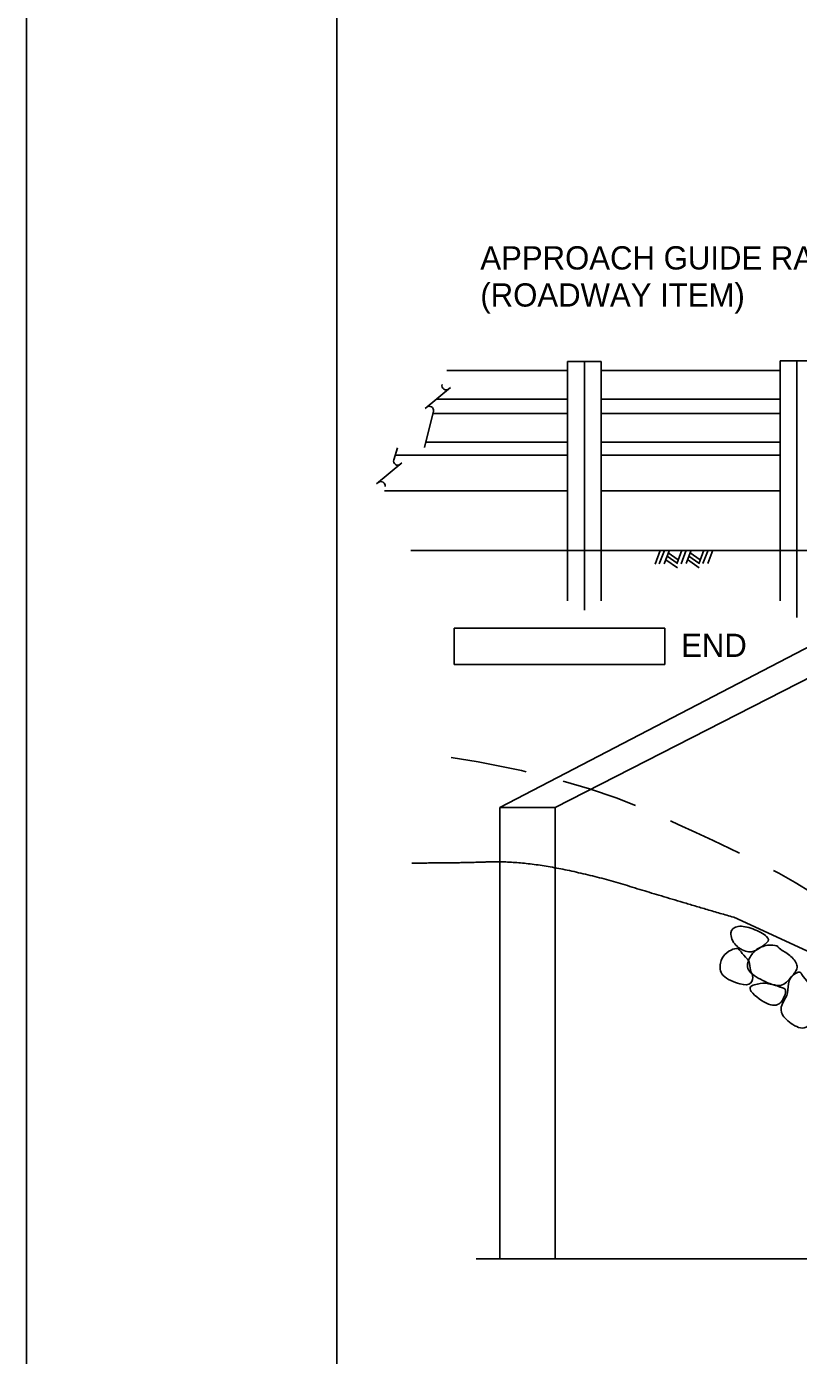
# Model space of a CAD drawing. Extents: x 638175 to 640495, y 294277 to 298435.
# Drawn here: x 638435.5 to 638535, y 296790.9 to 296962.4 of the extents above; entities that cross this region are included whole.
import ezdxf

# ---------------------------------------------------------------- set-up
doc = ezdxf.new("R2010")
doc.units = 0
for name, color, linetype in [('2', 7, 'Continuous'), ('3', 7, 'Continuous'), ('4', 7, 'Continuous'), ('8', 7, 'Continuous'), ('PLT-BNDY', 7, 'Continuous')]:
    doc.layers.add(name, color=color, linetype=linetype)

msp = doc.modelspace()

# ---------------------------------------------------------------- linework, layer by layer
at = {"layer": '2'}
for p, q in [((638475.46, 296668.46), (638475.46, 297232.46)), ((638489.63, 296918), (638505.2, 296918)), ((638509.53, 296918), (638532.59, 296918)), ((638488.27, 296914.31), (638505.2, 296914.31)), ((638509.53, 296914.31), (638532.59, 296914.31)), ((638487.83, 296912.46), (638505.2, 296912.46)), ((638509.53, 296912.46), (638532.59, 296912.46)), ((638486.91, 296908.76), (638505.2, 296908.76)), ((638509.53, 296908.76), (638532.59, 296908.76)), ((638482.97, 296907.1), (638505.2, 296907.1)), ((638509.53, 296907.1), (638532.59, 296907.1)), ((638481.58, 296902.48), (638505.2, 296902.48)), ((638509.53, 296902.48), (638532.59, 296902.48))]:
    msp.add_line(p, q, dxfattribs=at)
at = {"layer": '3'}
for p, q in [((638509.53, 296919.19), (638505.2, 296919.19)), ((638505.2, 296894.8), (638505.2, 296919.19)), ((638507.36, 296919.19), (638507.36, 296887.1)), ((638509.53, 296894.8), (638509.53, 296919.19)), ((638536.92, 296919.27), (638532.59, 296919.27)), ((638532.59, 296894.8), (638532.59, 296919.27)), ((638534.76, 296919.27), (638534.76, 296886.15)), ((638490.09, 296915.83), (638486.82, 296913.09)), ((638487.9, 296912.75), (638486.73, 296908.08)), ((638483.28, 296908.05), (638482.78, 296906.49)), ((638483.85, 296906.11), (638480.58, 296903.37)), ((638560.19, 296894.8), (638485.01, 296894.8)), ((638561.58, 296895.52), (638496.45, 296861.64)), ((638569.79, 296895.52), (638503.58, 296861.64)), ((638569.79, 296895.52), (638503.58, 296861.64)), ((638505.2, 296894.8), (638505.2, 296888.31)), ((638509.53, 296894.8), (638509.53, 296888.31)), ((638517.13, 296894.8), (638516.47, 296893.04)), ((638517.68, 296894.81), (638517.01, 296893.05)), ((638518.32, 296894.82), (638517.65, 296893.06)), ((638518.18, 296894.47), (638519.47, 296893.58)), ((638519.94, 296894.82), (638519.29, 296893.08)), ((638520.49, 296894.82), (638519.84, 296893.09)), ((638521.13, 296894.83), (638520.47, 296893.1)), ((638520.99, 296894.48), (638522.28, 296893.59)), ((638522.76, 296894.83), (638522.1, 296893.09)), ((638523.3, 296894.83), (638522.65, 296893.1)), ((638523.94, 296894.83), (638523.28, 296893.11)), ((638532.59, 296894.8), (638532.59, 296888.31)), ((638517.85, 296893.59), (638519.35, 296892.56)), ((638518.02, 296894.04), (638519.31, 296893.15)), ((638520.66, 296893.61), (638522.16, 296892.57)), ((638520.83, 296894.05), (638522.12, 296893.16)), ((638503.58, 296861.64), (638496.45, 296861.64)), ((638496.45, 296861.64), (638496.45, 296854.52)), ((638503.58, 296853.76), (638503.58, 296861.64)), ((638496.45, 296854.52), (638496.45, 296803.42)), ((638503.58, 296803.42), (638503.58, 296853.76)), ((638526.61, 296847.47), (638567.99, 296828.49)), ((638493.41, 296803.42), (638536.09, 296803.42))]:
    msp.add_line(p, q, dxfattribs=at)
for centre, start, end in [((638489.53, 296916.05), 162.1496, 312.1496), ((638487.38, 296912.87), 347.4782, 130.0168), ((638487.38, 296912.87), 130.0028, 130.0168), ((638483.29, 296906.33), 162.1496, 312.1496), ((638481.14, 296903.15), 347.4782, 130.0168), ((638481.14, 296903.14), 130.0028, 130.0168)]:
    msp.add_arc(centre, 0.533, start, end, dxfattribs=at)
for points, degree in [([(638526.61, 296847.47), (638518.08, 296849.96), (638508.15, 296853.02), (638498.62, 296854.76), (638491.28, 296854.47), (638485.12, 296854.47)], 2), ([(638530.9, 296844.2), (638530.66, 296843.94), (638529.79, 296843.39), (638528.68, 296842.75), (638526.7, 296843.69), (638525.94, 296845.62), (638527.03, 296846.52), (638529.05, 296846.08), (638531.23, 296844.94), (638531.14, 296844.46), (638530.9, 296844.2)], 3), ([(638528.77, 296840.7), (638528.84, 296840.4), (638529.14, 296840.04), (638528.99, 296838.81), (638527.65, 296838.64), (638524.75, 296839.89), (638524.85, 296841.65), (638525.36, 296842.75), (638526.62, 296843.46), (638527.27, 296843.49), (638527.57, 296842.87), (638528.75, 296841.84), (638528.71, 296841.01), (638528.77, 296840.7)], 3), ([(638532.31, 296843.65), (638532.36, 296843.56), (638532.69, 296843.28), (638534.28, 296842.36), (638535.08, 296840.93), (638534.07, 296839.88), (638532.87, 296838.25), (638530.29, 296839.25), (638528.07, 296840.66), (638528.62, 296842.26), (638529.41, 296843.38), (638531.01, 296843.99), (638532.36, 296843.78), (638532.25, 296843.73), (638532.31, 296843.65)], 3), ([(638535.21, 296840.34), (638535.35, 296840.25), (638535.46, 296839.79), (638537.73, 296837.48), (638537.48, 296835.27), (638536.08, 296832.68), (638533.88, 296833.69), (638532.47, 296835.2), (638532.94, 296836.57), (638533.69, 296837.59), (638533.54, 296839.43), (638534.63, 296840.33), (638535.07, 296840.43), (638535.21, 296840.34)], 3), ([(638532.76, 296838.42), (638533.18, 296838.28), (638533.49, 296838.17), (638532.78, 296836.12), (638531.06, 296835.94), (638527.94, 296838.41), (638529.78, 296838.93), (638530.97, 296839.04), (638532.34, 296838.56), (638532.76, 296838.42)], 3)]:
    msp.add_open_spline(points, degree=degree, dxfattribs=at)
at = {"layer": '4'}
for p, q in [((638517.73, 296884.78), (638490.58, 296884.78)), ((638490.58, 296880.07), (638490.58, 296884.78)), ((638517.73, 296880.07), (638517.73, 296884.78)), ((638490.58, 296880.07), (638517.73, 296880.07))]:
    msp.add_line(p, q, dxfattribs=at)
at = {"layer": '8'}
for p, q in [((638493.66, 296867.52), (638490.19, 296868.08)), ((638499.24, 296866.4), (638493.66, 296867.52)), ((638499.85, 296866.25), (638499.24, 296866.4)), ((638508.02, 296864.06), (638504.63, 296865.05)), ((638511.45, 296862.88), (638508.02, 296864.06)), ((638513.94, 296861.89), (638511.45, 296862.88)), ((638519.45, 296859.44), (638518.45, 296859.91)), ((638521.75, 296858.39), (638519.45, 296859.44)), ((638523.97, 296857.36), (638521.75, 296858.39)), ((638526.12, 296856.35), (638523.97, 296857.36)), ((638527.37, 296855.75), (638526.12, 296856.35)), ((638532.42, 296853.15), (638531.75, 296853.51)), ((638534.53, 296851.96), (638532.42, 296853.15)), ((638536.66, 296850.66), (638534.53, 296851.96))]:
    msp.add_line(p, q, dxfattribs=at)
at = {"layer": 'PLT-BNDY'}
msp.add_lwpolyline([(638435.46, 297247.46), (639276.46, 297247.46), (639276.46, 296653.46), (638435.46, 296653.46)], close=True, dxfattribs=at)

# ---------------------------------------------------------------- texts
at = {"layer": '4'}
for s, p in [('APPROACH GUIDE RAIL', (638493.95, 296931.04)), ('(ROADWAY ITEM)', (638493.95, 296926.26)), ('END', (638519.83, 296881.06))]:
    msp.add_text(s, height=3, dxfattribs=at).set_placement(p)

doc.saveas('drawing.dxf')
